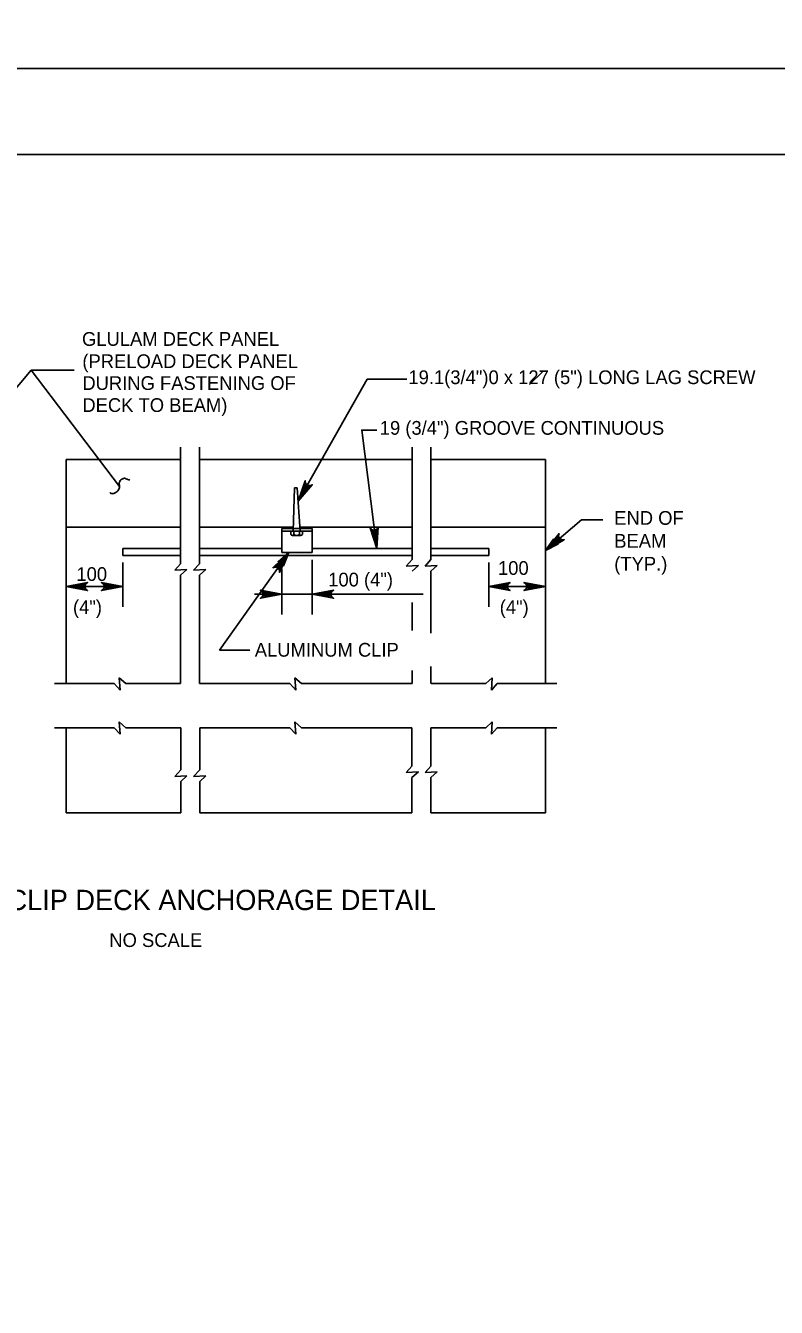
# Model space of a CAD drawing. Extents: x -13 to 81, y -176 to 0.
# Drawn here: x 54.37 to 60.92, y -142.81 to -131.62 of the extents above; entities that cross this region are included whole.
import ezdxf

# ---------------------------------------------------------------- set-up
doc = ezdxf.new("R2010")
doc.units = 0
for name, color, linetype in [('Level 1', 7, 'Continuous'), ('Level 2', 7, 'Continuous'), ('Level 3', 7, 'Continuous'), ('Level 6', 7, 'Continuous'), ('Level 63', 7, 'Continuous')]:
    doc.layers.add(name, color=color, linetype=linetype)

msp = doc.modelspace()

# ---------------------------------------------------------------- linework, layer by layer
at = {"layer": 'Level 1'}
msp.add_lwpolyline([(35.75, -153.25), (67.25, -153.25), (67.25, -132.75), (35.75, -132.75)], close=True, dxfattribs=at)
at = {"layer": 'Level 2'}
for p, q in [((56.704, -136.038), (56.717, -135.659)), ((56.717, -135.659), (56.739, -135.659)), ((56.766, -136.038), (56.739, -135.659)), ((56.605, -136.014), (56.87, -136.014)), ((56.605, -136.014), (56.605, -136.225)), ((56.87, -136.037), (56.605, -136.037)), ((56.685, -136.038), (56.685, -136.066)), ((56.785, -136.038), (56.685, -136.038)), ((56.709, -136.066), (56.709, -136.038)), ((56.759, -136.066), (56.759, -136.038)), ((56.785, -136.038), (56.785, -136.066)), ((56.87, -136.014), (56.87, -136.225)), ((56.695, -136.075), (56.771, -136.075)), ((56.605, -136.225), (56.87, -136.225))]:
    msp.add_line(p, q, dxfattribs=at)
for centre, radius, start, end in [((56.697, -136.063), 0.0126, 197.4518, 342.5482), ((56.734, -136.035), 0.0397, 231.05, 308.95), ((56.772, -136.061), 0.0139, 201.2869, 268.1729), ((56.768, -136.055), 0.0204, 273.9205, 325.1533)]:
    msp.add_arc(centre, radius, start, end, dxfattribs=at)
at = {"layer": 'Level 3'}
for p, q in [((53.579, -135.63), (54.418, -134.632)), ((55.189, -135.648), (54.418, -134.632)), ((54.418, -134.632), (54.793, -134.632)), ((58.883, -134.643), (58.768, -134.758)), ((59.22, -135.94), (59.407, -135.94)), ((55.218, -136.19), (55.721, -136.19)), ((55.218, -136.249), (55.721, -136.249)), ((55.886, -136.19), (56.605, -136.19)), ((55.886, -136.249), (57.742, -136.249)), ((56.87, -136.19), (57.742, -136.19)), ((58.411, -136.19), (57.908, -136.19)), ((58.411, -136.249), (57.908, -136.249)), ((55.218, -136.31), (55.218, -136.698)), ((56.605, -136.367), (56.605, -136.765)), ((56.87, -136.287), (56.87, -136.765)), ((58.411, -136.31), (58.411, -136.698)), ((55.099, -136.521), (54.841, -136.521)), ((56.486, -136.588), (56.368, -136.588)), ((56.605, -136.588), (56.87, -136.588)), ((56.988, -136.588), (57.839, -136.588)), ((58.411, -136.521), (58.906, -136.521))]:
    msp.add_line(p, q, dxfattribs=at)
for points in [[(56.748, -135.777), (57.351, -134.71)], [(57.435, -136.19), (57.303, -135.155), (57.434, -135.155)], [(58.906, -136.205), (59.222, -135.939)], [(58.906, -136.205), (59.026, -136.058), (59.021, -136.075), (59.023, -136.089), (59.03, -136.1), (59.04, -136.108), (59.053, -136.113), (59.071, -136.112), (58.906, -136.205), (59.053, -136.113), (59.04, -136.108), (58.906, -136.205), (59.03, -136.1), (59.023, -136.089), (58.906, -136.205), (59.021, -136.075)], [(56.665, -136.225), (56.06, -137.077)], [(54.723, -136.521), (54.909, -136.486), (54.895, -136.496), (54.888, -136.508), (54.885, -136.521), (54.888, -136.533), (54.895, -136.546), (54.909, -136.556), (54.723, -136.521), (54.895, -136.546), (54.888, -136.533), (54.723, -136.521), (54.885, -136.521), (54.888, -136.508), (54.723, -136.521), (54.895, -136.496)], [(55.218, -136.521), (55.031, -136.556), (55.045, -136.546), (55.053, -136.533), (55.055, -136.521), (55.053, -136.508), (55.045, -136.496), (55.031, -136.486), (55.218, -136.521), (55.045, -136.496), (55.053, -136.508), (55.218, -136.521), (55.055, -136.521), (55.053, -136.533), (55.218, -136.521), (55.045, -136.546)], [(58.411, -136.521), (58.598, -136.486), (58.583, -136.496), (58.576, -136.508), (58.574, -136.521), (58.576, -136.533), (58.583, -136.546), (58.598, -136.556), (58.411, -136.521), (58.583, -136.546), (58.576, -136.533), (58.411, -136.521), (58.574, -136.521), (58.576, -136.508), (58.411, -136.521), (58.583, -136.496)], [(58.906, -136.521), (58.719, -136.556), (58.734, -136.546), (58.741, -136.533), (58.743, -136.521), (58.741, -136.508), (58.734, -136.496), (58.719, -136.486), (58.906, -136.521), (58.734, -136.496), (58.741, -136.508), (58.906, -136.521), (58.743, -136.521), (58.741, -136.533), (58.906, -136.521), (58.734, -136.546)]]:
    msp.add_lwpolyline(points, dxfattribs=at)
for points in [[(56.748, -135.777), (56.751, -135.773), (56.749, -135.772)], [(58.906, -136.205), (59.015, -136.152), (58.977, -136.106)], [(56.665, -136.225), (56.572, -136.305), (56.621, -136.339)], [(57.435, -136.19), (57.435, -136.185), (57.433, -136.185)], [(54.841, -136.501), (54.841, -136.54), (54.723, -136.521)], [(55.099, -136.501), (55.099, -136.54), (55.218, -136.521)], [(56.486, -136.568), (56.486, -136.607), (56.605, -136.588)], [(56.988, -136.568), (56.988, -136.607), (56.87, -136.588)], [(58.529, -136.501), (58.529, -136.54), (58.411, -136.521)], [(58.788, -136.501), (58.788, -136.54), (58.906, -136.521)]]:
    msp.add_lwpolyline(points, close=True, dxfattribs=at)
for centre, radius, start, end in [((55.234, -135.623), 0.0475, 133.9321, 157.5579), ((55.231, -135.62), 0.0431, 109.0996, 133.9321), ((55.239, -135.641), 0.0659, 97.5154, 109.0996), ((55.232, -135.589), 0.0135, 71.763, 97.5154), ((55.211, -135.653), 0.0808, 65.2445, 71.763), ((55.329, -135.396), 0.202, 245.2445, 249.3687), ((55.321, -135.419), 0.178, 249.3687, 252.1693), ((55.369, -135.271), 0.334, 252.1693, 254.2147), ((55.134, -135.674), 0.0393, 220.47, 242.2431), ((55.119, -135.645), 0.0664, 286.4304, 298.0268), ((55.105, -135.619), 0.0956, 298.0267, 311.2057), ((55.129, -135.646), 0.0591, 311.2057, 327.9877), ((55.121, -135.641), 0.0691, 327.9877, 342.1697), ((55.229, -135.627), 0.0439, 166.198, 178.1001), ((55.217, -135.627), 0.0312, 178.1001, 198.7441), ((55.267, -135.636), 0.0832, 157.5579, 166.198), ((55.154, -135.648), 0.0352, 359.3142, 18.7441), ((55.141, -135.648), 0.0474, 342.1697, 359.3142), ((55.125, -135.691), 0.0193, 242.2431, 273.5106), ((55.123, -135.657), 0.0535, 273.5106, 286.4304)]:
    msp.add_arc(centre, radius, start, end, dxfattribs=at)
at = {"layer": 'Level 6'}
for p, q in [((57.351, -134.71), (57.695, -134.71)), ((55.721, -135.303), (55.721, -136.322)), ((55.886, -135.303), (55.886, -136.322)), ((57.742, -135.303), (57.742, -136.286)), ((57.907, -135.303), (57.907, -136.286)), ((54.723, -135.413), (55.721, -135.413)), ((54.723, -135.413), (54.723, -137.368)), ((55.886, -135.413), (57.742, -135.413)), ((58.906, -135.413), (57.908, -135.413)), ((58.906, -135.413), (58.906, -137.368)), ((54.723, -136.004), (55.721, -136.004)), ((55.886, -136.004), (56.706, -136.004)), ((56.764, -136.004), (57.742, -136.004)), ((58.906, -136.004), (57.908, -136.004)), ((55.218, -136.19), (55.218, -136.249)), ((58.411, -136.19), (58.411, -136.249)), ((55.721, -136.322), (55.67, -136.379)), ((55.67, -136.379), (55.776, -136.372)), ((55.776, -136.372), (55.721, -136.423)), ((55.886, -136.322), (55.835, -136.379)), ((55.835, -136.379), (55.941, -136.372)), ((55.941, -136.372), (55.886, -136.423)), ((57.742, -136.286), (57.69, -136.344)), ((57.69, -136.344), (57.797, -136.336)), ((57.797, -136.336), (57.742, -136.387)), ((57.907, -136.286), (57.855, -136.344)), ((57.855, -136.344), (57.962, -136.336)), ((57.962, -136.336), (57.907, -136.387)), ((55.721, -136.423), (55.721, -137.368)), ((55.886, -136.423), (55.886, -137.368)), ((57.906, -136.387), (57.906, -136.929)), ((57.742, -136.66), (57.742, -136.904)), ((56.06, -137.077), (56.326, -137.077)), ((57.742, -137.254), (57.742, -137.368)), ((57.906, -137.219), (57.906, -137.368)), ((54.622, -137.368), (55.143, -137.368)), ((55.194, -137.424), (55.143, -137.368)), ((55.243, -137.368), (55.186, -137.317)), ((55.186, -137.317), (55.194, -137.424)), ((55.243, -137.368), (55.721, -137.368)), ((55.886, -137.368), (56.676, -137.368)), ((56.727, -137.424), (56.676, -137.368)), ((56.719, -137.317), (56.727, -137.424)), ((56.776, -137.368), (56.719, -137.317)), ((56.776, -137.368), (57.742, -137.368)), ((58.385, -137.368), (57.908, -137.368)), ((58.385, -137.368), (58.442, -137.317)), ((58.442, -137.317), (58.435, -137.424)), ((58.435, -137.424), (58.486, -137.368)), ((59.006, -137.368), (58.486, -137.368)), ((55.186, -137.703), (55.194, -137.809)), ((55.243, -137.754), (55.186, -137.703)), ((56.776, -137.754), (56.719, -137.703)), ((56.719, -137.703), (56.727, -137.809)), ((58.385, -137.754), (58.442, -137.703)), ((58.442, -137.703), (58.435, -137.809)), ((54.622, -137.754), (55.143, -137.754)), ((54.723, -137.754), (54.723, -138.495)), ((55.194, -137.809), (55.143, -137.754)), ((55.243, -137.754), (55.724, -137.754)), ((55.724, -137.754), (55.724, -138.12)), ((55.888, -137.754), (56.676, -137.754)), ((55.888, -137.754), (55.888, -138.12)), ((56.727, -137.809), (56.676, -137.754)), ((56.776, -137.754), (57.74, -137.754)), ((57.74, -137.754), (57.74, -138.089)), ((57.905, -137.754), (57.905, -138.089)), ((58.385, -137.754), (57.905, -137.754)), ((58.435, -137.809), (58.486, -137.754)), ((59.006, -137.754), (58.486, -137.754)), ((58.906, -137.754), (58.906, -138.495)), ((55.724, -138.12), (55.67, -138.18)), ((55.888, -138.12), (55.835, -138.18)), ((57.74, -138.089), (57.69, -138.144)), ((57.69, -138.144), (57.797, -138.137)), ((57.797, -138.137), (57.74, -138.189)), ((57.905, -138.089), (57.855, -138.144)), ((57.855, -138.144), (57.962, -138.137)), ((57.962, -138.137), (57.905, -138.189)), ((55.67, -138.18), (55.776, -138.172)), ((55.776, -138.172), (55.724, -138.222)), ((55.724, -138.222), (55.724, -138.495)), ((55.835, -138.18), (55.941, -138.172)), ((55.941, -138.172), (55.888, -138.222)), ((55.888, -138.222), (55.888, -138.495)), ((57.74, -138.189), (57.74, -138.495)), ((57.905, -138.189), (57.905, -138.495)), ((54.723, -138.495), (55.724, -138.495)), ((55.888, -138.495), (57.74, -138.495)), ((58.906, -138.495), (57.905, -138.495))]:
    msp.add_line(p, q, dxfattribs=at)
for points in [[(56.748, -135.777), (56.809, -135.597), (56.811, -135.615), (56.818, -135.627), (56.828, -135.636), (56.84, -135.64), (56.854, -135.64), (56.87, -135.632), (56.748, -135.777), (56.854, -135.64), (56.84, -135.64), (56.748, -135.777), (56.828, -135.636), (56.818, -135.627), (56.748, -135.777), (56.811, -135.615)], [(57.435, -136.19), (57.377, -136.009), (57.388, -136.022), (57.402, -136.028), (57.414, -136.029), (57.426, -136.025), (57.438, -136.016), (57.446, -136), (57.435, -136.19), (57.438, -136.016), (57.426, -136.025), (57.435, -136.19), (57.414, -136.029), (57.402, -136.028), (57.435, -136.19), (57.388, -136.022)], [(56.665, -136.225), (56.585, -136.398), (56.586, -136.38), (56.58, -136.367), (56.571, -136.358), (56.559, -136.352), (56.545, -136.351), (56.528, -136.357), (56.665, -136.225), (56.545, -136.351), (56.559, -136.352), (56.665, -136.225), (56.571, -136.358), (56.58, -136.367), (56.665, -136.225), (56.586, -136.38)], [(56.605, -136.588), (56.418, -136.623), (56.433, -136.613), (56.44, -136.6), (56.442, -136.588), (56.44, -136.575), (56.433, -136.563), (56.418, -136.553), (56.605, -136.588), (56.433, -136.563), (56.44, -136.575), (56.605, -136.588), (56.442, -136.588), (56.44, -136.6), (56.605, -136.588), (56.433, -136.613)], [(56.87, -136.588), (57.057, -136.553), (57.042, -136.563), (57.035, -136.575), (57.033, -136.588), (57.035, -136.6), (57.042, -136.613), (57.057, -136.623), (56.87, -136.588), (57.042, -136.613), (57.035, -136.6), (56.87, -136.588), (57.033, -136.588), (57.035, -136.575), (56.87, -136.588), (57.042, -136.563)]]:
    msp.add_lwpolyline(points, dxfattribs=at)
at = {"layer": 'Level 63'}
for points in [[(34, -132), (68, -132), (68, -110), (34, -110)], [(34, -154), (68, -154), (68, -132), (34, -132)]]:
    msp.add_lwpolyline(points, close=True, dxfattribs=at)

# ---------------------------------------------------------------- texts
at = {"layer": 'Level 3'}
for s, height, p in [('GLULAM DECK PANEL', 0.12, (54.861, -134.42)), ('(PRELOAD DECK PANEL', 0.12, (54.864, -134.614)), ('DURING FASTENING OF', 0.12, (54.864, -134.805)), ('19.1(3/4")0 x 127 (5") LONG LAG SCREW', 0.12, (57.71, -134.754)), ('DECK TO BEAM)', 0.12, (54.864, -134.997)), ('19 (3/4") GROOVE CONTINUOUS', 0.12, (57.46, -135.196)), ('END OF', 0.12, (59.507, -135.982)), ('BEAM', 0.12, (59.507, -136.182)), ('(TYP.)', 0.12, (59.507, -136.382)), ('100', 0.12, (54.812, -136.472)), ('100', 0.12, (58.492, -136.419)), ('100 (4")', 0.12, (57.01, -136.52)), ('(4")', 0.12, (54.782, -136.76)), ('(4")', 0.12, (58.507, -136.76)), ('ALUMINUM CLIP', 0.12, (56.369, -137.133)), ('ALTERNATE ALUMINUM CLIP DECK ANCHORAGE DETAIL', 0.17717, (51.42, -139.345)), ('NO SCALE', 0.12, (55.099, -139.667))]:
    msp.add_text(s, height=height, dxfattribs=at).set_placement(p)

doc.saveas('drawing.dxf')
